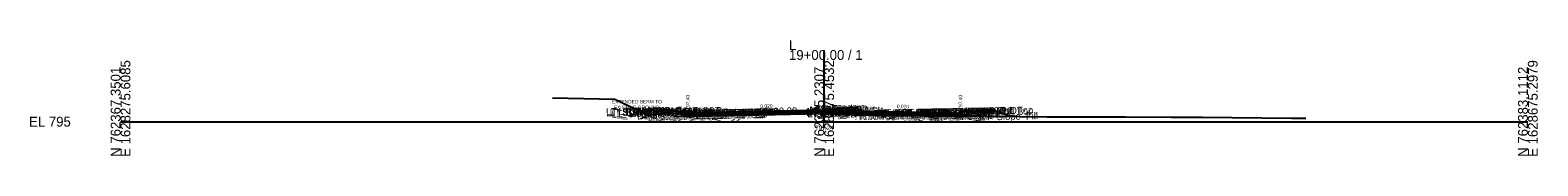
# Model space of a CAD drawing. Extents: x -26 to 4403, y -510 to 9556.
# Drawn here: x -25.7 to 402.8, y 8990.3 to 9023.2 of the extents above; entities that cross this region are included whole.
import ezdxf

# ---------------------------------------------------------------- set-up
doc = ezdxf.new("R2010")
doc.units = 0
for name, color, linetype in [('Default', 7, 'Continuous'), ('Exist Cross Section Cell', 7, 'Continuous'), ('Exist XS Center Line Elevation Label', 7, 'Continuous'), ('Exist XS Ground Line', 7, 'Continuous'), ('Prop CMT Conc Surface', 7, 'Continuous'), ('Prop CMT Concrete Structures', 7, 'Continuous'), ('Prop CMT Pvmt Course 1', 7, 'Continuous'), ('Prop CMT Pvmt Course 1 CG', 7, 'Continuous'), ('Prop CMT Pvmt Course 2', 7, 'Continuous'), ('Prop CMT Pvmt Course 3', 7, 'Continuous'), ('Prop CMT Pvmt Surface', 7, 'Continuous'), ('Prop CMT Pvmt Wedge Surface 1', 7, 'Continuous'), ('Prop CMT Pvmt Wedge Surface 2', 7, 'Continuous'), ('Prop CMT Pvmt Wedge Surface 3', 7, 'Continuous'), ('Prop CMT Slope Grass', 7, 'Continuous'), ('Prop CMT Subgrade Earthwork', 7, 'Continuous'), ('Prop XS Hydro Elevations', 7, 'Continuous'), ('Prop XS SE Text', 7, 'Continuous'), ('Prop XS Side Slope Text', 7, 'Continuous'), ('Scratch_Level_0', 7, 'Continuous')]:
    doc.layers.add(name, color=color, linetype=linetype)

msp = doc.modelspace()

# ---------------------------------------------------------------- linework, layer by layer
at = {"layer": 'Exist Cross Section Cell'}
for p, q in [((200, 9000), (200, 9020.36)), ((0, 9000), (200, 9000)), ((200, 9000), (400, 9000))]:
    msp.add_line(p, q, dxfattribs=at)
at = {"layer": 'Exist XS Ground Line'}
msp.add_lwpolyline([(122.75, 9006.78), (140.45, 9006.37), (148.65, 9002.53), (149.47, 9002.14), (149.78, 9002), (150.48, 9002.03), (161.31, 9002.65), (170.85, 9002.76), (171.4, 9002.76), (171.91, 9002.73), (181.14, 9002.21), (187.62, 9002.19), (191.01, 9002.21), (192.81, 9002.14), (196.08, 9002.38), (196.7, 9002.34), (200, 9002.24), (209.29, 9001.97), (218.12, 9001.74), (228.26, 9001.69), (236.19, 9001.66), (247.53, 9001.56), (255.58, 9001.49), (263.31, 9001.38), (276.73, 9001.34), (285.64, 9001.36), (298.58, 9001.29), (307.53, 9001.33), (332.84, 9001), (336.92, 9000.96)], dxfattribs=at)
at = {"layer": 'Prop CMT Conc Surface'}
for points in [[(156.75, 9002.99), (151.75, 9003.09)], [(161.25, 9002.4), (161.25, 9002.9), (160.75, 9002.9)], [(163.25, 9002.52), (161.25, 9002.4)], [(236.75, 9002.52), (238.75, 9002.4)], [(238.75, 9002.4), (238.75, 9002.9), (239.25, 9002.9)], [(243.25, 9002.99), (248.25, 9003.09)]]:
    msp.add_lwpolyline(points, dxfattribs=at)
at = {"layer": 'Prop CMT Concrete Structures'}
for points in [[(208, 9003.09), (207.99, 9003.26), (207.24, 9003.51), (206, 9003.78), (204.76, 9003.75), (204.01, 9003.5), (204, 9003.34)], [(151.75, 9002.76), (151.75, 9003.09)], [(151.75, 9003.09), (156.75, 9002.99)], [(156.75, 9002.66), (151.75, 9002.76)], [(156.75, 9002.99), (156.75, 9002.66)], [(163.25, 9002.52), (161.25, 9002.4), (161.25, 9002.9), (160.75, 9002.9)], [(160.75, 9002.9), (160.75, 9001.89), (163.25, 9001.94)], [(163.25, 9001.94), (163.25, 9002.52)], [(204, 9003.34), (208, 9003.09)], [(236.75, 9002.52), (238.75, 9002.4), (238.75, 9002.9), (239.25, 9002.9)], [(239.25, 9002.9), (239.25, 9001.89), (236.75, 9001.94)], [(236.75, 9001.94), (236.75, 9002.52)], [(248.25, 9003.09), (243.25, 9002.99)], [(243.25, 9002.99), (243.25, 9002.66)], [(243.25, 9002.66), (248.25, 9002.76)], [(248.25, 9002.76), (248.25, 9003.09)]]:
    msp.add_lwpolyline(points, dxfattribs=at)
at = {"layer": 'Prop CMT Pvmt Course 1'}
for points in [[(204, 9003.34), (163.25, 9002.52)], [(163.25, 9002.27), (204, 9003.08)], [(163.25, 9002.52), (163.25, 9002.27)], [(175, 9002.5), (204, 9003.08)], [(204, 9003.34), (208, 9003.09)], [(204, 9003.08), (204, 9003.34)], [(204, 9003.08), (204, 9003.34)], [(208, 9002.84), (204, 9003.08)], [(208, 9003.09), (208, 9002.84)], [(208, 9003.09), (236.75, 9002.52)], [(208, 9002.84), (208, 9003.09)], [(236.75, 9002.27), (208, 9002.84)], [(225, 9002.5), (208, 9002.84)], [(236.75, 9002.52), (236.75, 9002.27)]]:
    msp.add_lwpolyline(points, dxfattribs=at)
at = {"layer": 'Prop CMT Pvmt Course 1 CG'}
for points in [[(163.25, 9001.94), (160.25, 9001.88), (159.91, 9001.54)], [(159.91, 9001.54), (163.25, 9001.6)], [(163.25, 9001.6), (163.25, 9001.94)], [(236.75, 9001.94), (239.75, 9001.88), (240.09, 9001.54)], [(236.75, 9001.6), (236.75, 9001.94)], [(240.09, 9001.54), (236.75, 9001.6)]]:
    msp.add_lwpolyline(points, dxfattribs=at)
at = {"layer": 'Prop CMT Pvmt Course 2'}
for points in [[(204, 9003.08), (163.25, 9002.27)], [(163.25, 9001.94), (204, 9002.75)], [(163.25, 9002.27), (163.25, 9001.94)], [(204, 9003.08), (175, 9002.5)], [(175, 9002.17), (204, 9002.75)], [(204, 9003.08), (208, 9002.84)], [(204, 9002.75), (204, 9003.08)], [(204, 9002.75), (204, 9003.08)], [(208, 9002.51), (204, 9002.75)], [(208, 9002.84), (208, 9002.51)], [(208, 9002.51), (208, 9002.84)], [(208, 9002.84), (225, 9002.5)], [(208, 9002.84), (236.75, 9002.27)], [(225, 9002.17), (208, 9002.51)], [(236.75, 9001.94), (208, 9002.51)], [(236.75, 9002.27), (236.75, 9001.94)]]:
    msp.add_lwpolyline(points, dxfattribs=at)
at = {"layer": 'Prop CMT Pvmt Course 3'}
for points in [[(204, 9002.75), (163.25, 9001.94)], [(163.25, 9001.6), (204, 9002.42)], [(163.25, 9001.94), (163.25, 9001.6)], [(204, 9002.75), (175, 9002.17)], [(175, 9001.84), (204, 9002.42)], [(204, 9002.75), (208, 9002.51)], [(204, 9002.42), (204, 9002.75)], [(204, 9002.42), (204, 9002.75)], [(208, 9002.18), (204, 9002.42)], [(208, 9002.51), (208, 9002.18)], [(208, 9002.51), (225, 9002.17)], [(208, 9002.18), (208, 9002.51)], [(208, 9002.51), (236.75, 9001.94)], [(225, 9001.84), (208, 9002.18)], [(236.75, 9001.6), (208, 9002.18)], [(236.75, 9001.94), (236.75, 9001.6)]]:
    msp.add_lwpolyline(points, dxfattribs=at)
at = {"layer": 'Prop CMT Pvmt Surface'}
for points in [[(204, 9003.34), (163.25, 9002.52)], [(204, 9003.34), (208, 9003.09)], [(208, 9003.09), (236.75, 9002.52)]]:
    msp.add_lwpolyline(points, dxfattribs=at)
at = {"layer": 'Prop CMT Pvmt Wedge Surface 1'}
for points in [[(204, 9003.08), (163.25, 9002.27)], [(163.25, 9002.27), (163.25, 9002.52)], [(204, 9003.08), (175, 9002.5)], [(204, 9003.34), (204, 9003.08)], [(208, 9003.09), (208, 9002.84)], [(208, 9002.84), (225, 9002.5)], [(208, 9002.84), (236.75, 9002.27)], [(236.75, 9002.27), (236.75, 9002.52)]]:
    msp.add_lwpolyline(points, dxfattribs=at)
at = {"layer": 'Prop CMT Pvmt Wedge Surface 2'}
for points in [[(163.25, 9002.27), (163.25, 9002.52)], [(204, 9003.34), (204, 9003.08)], [(208, 9003.09), (208, 9002.84)], [(236.75, 9002.27), (236.75, 9002.52)]]:
    msp.add_lwpolyline(points, dxfattribs=at)
at = {"layer": 'Prop CMT Pvmt Wedge Surface 3'}
for points in [[(163.25, 9001.94), (163.25, 9002.52)], [(204, 9003.34), (204, 9002.75)], [(208, 9003.09), (208, 9002.51)], [(236.75, 9001.94), (236.75, 9002.52)]]:
    msp.add_lwpolyline(points, dxfattribs=at)
at = {"layer": 'Prop CMT Slope Grass'}
for points in [[(151.25, 9003.09), (147.29, 9003.17)], [(160.75, 9002.9), (151.25, 9003.09)], [(239.25, 9002.9), (248.25, 9003.08)], [(248.25, 9003.08), (248.75, 9003.09), (253.5, 9001.51)]]:
    msp.add_lwpolyline(points, dxfattribs=at)
at = {"layer": 'Prop CMT Subgrade Earthwork'}
for points in [[(163.25, 9001.6), (159.91, 9001.54), (158.5, 9002.94)], [(204, 9002.42), (163.25, 9001.6)], [(204, 9002.42), (208, 9002.18)], [(208, 9002.18), (236.75, 9001.6)], [(236.75, 9001.6), (240.09, 9001.54), (241.5, 9002.94)]]:
    msp.add_lwpolyline(points, dxfattribs=at)

# ---------------------------------------------------------------- texts
at = {"layer": 'Default'}
msp.add_text('-', height=0.0001, dxfattribs=at).set_placement((0, 9000))
at = {"layer": 'Exist Cross Section Cell'}
for s, p in [('L', (190, 9020.36)), ('19+00.00 / 1', (190, 9017.56)), ('EL 795', (-26, 8998.6))]:
    msp.add_text(s, height=2.8, dxfattribs=at).set_placement(p)
for s, p in [('E 1628275.6085', (2.8, 8990)), ('E 1628475.4532', (202.8, 8990)), ('E 1628675.2979', (402.8, 8990)), ('N 762367.3501', (0, 8990)), ('N 762375.2307', (200, 8990)), ('N 762383.1112', (400, 8990))]:
    msp.add_text(s, height=2.8, rotation=90, dxfattribs=at).set_placement(p)
at = {"layer": 'Exist XS Center Line Elevation Label'}
msp.add_text('797.24', height=1.2, dxfattribs=at).set_placement((197.51, 8997.64))
at = {"layer": 'Prop XS Hydro Elevations'}
for p in [(161.75, 9003.4), (239.25, 9003.4)]:
    msp.add_text('797.40', height=1, rotation=90, dxfattribs=at).set_placement(p)
at = {"layer": 'Prop XS SE Text'}
for rotation, p in [(1.1458, (181.86, 9003.89)), (358.8542, (220.65, 9003.84))]:
    msp.add_text('0.020', height=1, rotation=rotation, dxfattribs=at).set_placement(p)
at = {"layer": 'Prop XS Side Slope Text'}
for s, p in [('EXTENDED BERM TO', (139.68, 9005.19)), ('EXISTING GROUND', (140.19, 9003.57))]:
    msp.add_text(s, height=1, dxfattribs=at).set_placement(p)
msp.add_text('3:1', height=1, rotation=341.5651, dxfattribs=at).set_placement((250.64, 9003.31))
at = {"layer": 'Scratch_Level_0'}
for s, p in [('LT_SDWK_Out_Top', (138.01, 9001.81)), ('LT_SDWK_Out_Bot', (138.04, 9001.48)), ('LT_Sub_Trench_Out_DLT', (139.09, 9001.56)), ('LT_Slope_Fill', (139.57, 9001.16)), ('LT_CSLP_Pnt', (141.45, 9001.89)), ('19+00.00', (144.07, 9001.65)), ('LT_SDWK_In_Top', (144.63, 9001.75)), ('LT_SDWK_In_Bot', (144.66, 9001.41)), ('19+00.00', (145.16, 9001.96)), ('LT_CG_Top_Face', (148.53, 9001.65)), ('LT_CG_Top_BOC', (149.06, 9001.67)), ('LT_CG_Top_Gut', (149.51, 9001.16)), ('19+00.00', (151.39, 9001.84)), ('LT_PV1_OEOT', (154.01, 9001.33)), ('19+00.00', (154.2, 9001.78)), ('19+00.00', (154.62, 9001.77)), ('LT_PV_Sub_Tie_Out', (159.98, 9001.26)), ('LT_PV_EG_TestPt', (161.43, 9001.29)), ('LT_PV_Sub_Tie_In', (161.58, 9001.29)), ('LT_PV_OEEOP_EG', (162.57, 9001.31)), ('LT_PV_IEEOP_EG', (163.21, 9001.32)), ('LT_PV2_OEEOP', (164.33, 9001.29)), ('LT_PV1_OEEOP', (164.9, 9001.43)), ('LT_PV2_IEEOP', (164.98, 9001.3)), ('LT_PV1_IEEOP', (165.54, 9001.44)), ('19+00.00', (181.12, 9001.88)), ('LT_PV2_PGL1', (194.9, 9001.9)), ('LT_PV3_PGL1', (194.9, 9001.57)), ('LT_Sub_PGL', (195.14, 9001.24)), ('LT_PV2_PGL', (195.23, 9001.91)), ('LT_PV3_PGL', (195.23, 9001.58)), ('LT_PV4_PGL', (195.23, 9001.24)), ('LT_PV1_PGL', (195.8, 9002.17)), ('MI_Face In', (195.92, 9002.34)), ('MI_Top In', (197.63, 9002.61)), ('19+00.00', (197.76, 9002.28)), ('19+00.00', (198.21, 9002.52)), ('MI_Face Out', (198.28, 9002.07)), ('MI_Top Out', (198.49, 9002.34)), ('RT_PV2_PGL1', (198.86, 9001.66)), ('RT_PV3_PGL1', (198.86, 9001.33)), ('MI_Crown', (199.09, 9002.64)), ('RT_PV2_PGL', (199.19, 9001.67)), ('RT_PV3_PGL', (199.19, 9001.33)), ('MI_Bot Out', (199.28, 9001.92)), ('RT_PV1_PGL', (199.75, 9001.93)), ('19+00.00', (200.54, 9002.48)), ('19+00.00', (201.07, 9002.36)), ('19+00.00', (201.75, 9002)), ('RT_PV2_OEEOP', (214.28, 9001.29)), ('RT_PV1_OEEOP', (214.85, 9001.43)), ('RT_PV2_IEEOP', (214.93, 9001.3)), ('RT_PV1_IEEOP', (215.49, 9001.44)), ('RT_Sub_Trench_Out_DLT', (222.04, 9001.56)), ('RT_CG_Top_Face', (225.99, 9001.64)), ('RT_CG_Top_Gut', (226.96, 9001.16)), ('RT_PV1_OEOT', (227.47, 9001.33)), ('RT_CG_Top_BOC', (227.51, 9001.66)), ('RT_SDWK_In_Top', (231.08, 9001.75)), ('RT_SDWK_In_Bot', (231.12, 9001.41)), ('19+00.00', (232.82, 9001.77)), ('19+00.00', (234.24, 9001.8)), ('RT_SDWK_Out_Top', (234.46, 9001.81)), ('RT_SDWK_Out_Bot', (234.49, 9001.48)), ('RT_Shld_O', (240.81, 9001.93)), ('CSLP_Pnt', (241.64, 9001.95)), ('LT_CG1_Shelf_Out', (146.82, 9000.61)), ('LT_CG_Bot_BOC', (149.09, 9000.65)), ('LT_Sub_OEOP', (150.04, 9000.34)), ('LT_Sub_OEOT_CG', (150.64, 9000.35)), ('LT_CG_Bot_IE', (153.19, 9000.73)), ('LT_Sub_OEOT', (153.35, 9000.4)), ('LT_PV2_OEOT', (153.45, 9001.07)), ('LT_PV3_OEOT', (153.45, 9000.74)), ('LT_Sub_OEEOP', (164.24, 9000.62)), ('LT_PV3_OEEOP', (164.33, 9000.96)), ('LT_Sub_IEEOP', (164.88, 9000.64)), ('LT_PV3_IEEOP', (164.98, 9000.97)), ('RT_Sub_PGL', (199.09, 9001)), ('RT_PV4_PGL', (199.19, 9001)), ('RT_PV_Sub_Tie_Out', (209.91, 9000.4)), ('RT_PV_EG_TestPt', (211.39, 9000.43)), ('RT_PV_Sub_Tie_In', (211.56, 9000.43)), ('RT_PV_OEEOP_EG', (212.52, 9000.45)), ('RT_PV_IEEOP_EG', (213.16, 9000.47)), ('RT_Sub_OEEOP', (214.19, 9000.62)), ('RT_PV3_OEEOP', (214.28, 9000.96)), ('RT_Sub_IEEOP', (214.83, 9000.63)), ('RT_PV3_IEEOP', (214.93, 9000.97)), ('RT_Sub_OEOT_CG', (224.1, 9000.35)), ('RT_CG1_Shelf_Out', (226.28, 9000.61)), ('RT_CG_Bot_IE', (226.64, 9000.73)), ('RT_Sub_OEOT', (226.8, 9000.4)), ('RT_PV2_OEOT', (226.9, 9001.07)), ('RT_PV3_OEOT', (226.9, 9000.74)), ('RT_CG_Bot_BOC', (227.54, 9000.65)), ('RT_Sub_OEOP', (230.17, 9000.34)), ('RT_Slope_Fill', (243.99, 9000.32))]:
    msp.add_text(s, height=2, rotation=1.1458, dxfattribs=at).set_placement(p)

doc.saveas('drawing.dxf')
